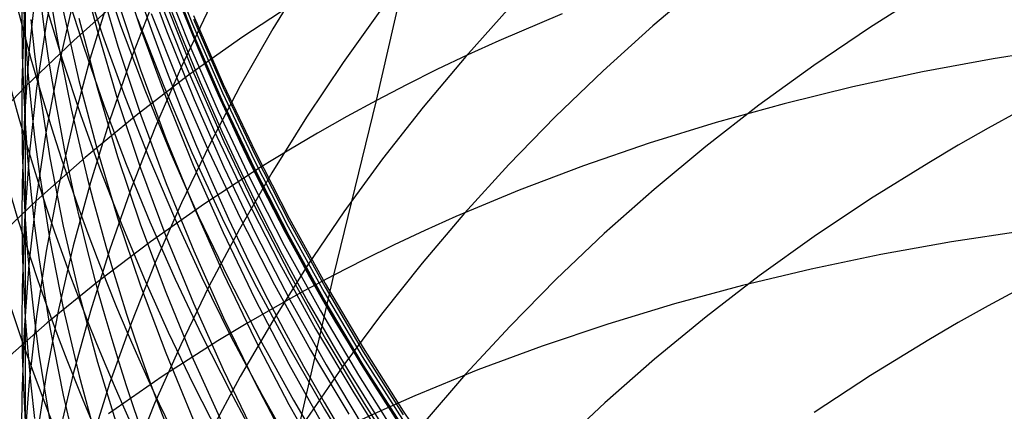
# Model space of a CAD drawing. Extents: x -383 to 1849, y -1185 to -529.
# Tile 818 of 870: x 1816.99 to 1823.47, y -936.18 to -933.6. Entities that reach past the tile are written whole.
import ezdxf

# ---------------------------------------------------------------- set-up
doc = ezdxf.new("R2010")
doc.units = 0
doc.layers.add('PREDEFINITO', color=7, linetype='CONTINUOUS')

msp = doc.modelspace()

# ---------------------------------------------------------------- linework, layer by layer
at = {"layer": 'PREDEFINITO'}
for p, q in [((1819.339480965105, -934.1351675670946, 517.3387979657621), (1819.594517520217, -933.0253044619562, 518.9232648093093)), ((1817.027132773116, -933.147631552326, 602.4001798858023), (1817.027095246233, -933.6992630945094, 604.0407216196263)), ((1817.2483717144, -933.1855346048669, 611.9626529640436), (1817.167443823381, -933.6194175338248, 611.7510638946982)), ((1817.38050467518, -933.215089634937, 593.4485381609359), (1817.500364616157, -933.6739140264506, 593.331363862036)), ((1817.50972156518, -933.2144673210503, 563.9122492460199), (1817.655519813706, -933.6419198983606, 563.9536928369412)), ((1817.635889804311, -933.2045322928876, 588.3135411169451), (1817.786914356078, -933.661761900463, 588.2263444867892)), ((1817.790808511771, -933.2212917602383, 584.943769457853), (1817.95749121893, -933.6774536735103, 584.8769496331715)), ((1817.938165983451, -933.2258785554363, 571.8437357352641), (1818.1192099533, -933.6814550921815, 571.8463927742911)), ((1817.948633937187, -933.1790614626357, 573.4257511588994), (1818.129583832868, -933.6345690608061, 573.4208779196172)), ((1817.952813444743, -933.2438814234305, 579.8607193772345), (1818.133791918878, -933.6975990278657, 579.8197690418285)), ((1818.88491651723, -933.2933301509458, 622.4287319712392), (1818.656972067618, -933.6637192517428, 622.1974098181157)), ((1817.102823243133, -933.3547589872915, 609.903287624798), (1817.054235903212, -933.7960146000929, 609.6993900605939)), ((1817.402092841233, -933.2968073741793, 562.318929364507), (1817.536490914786, -933.7053504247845, 562.3661513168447)), ((1817.502154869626, -933.3199183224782, 591.6941815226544), (1817.638184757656, -933.7777946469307, 591.5870992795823)), ((1817.920743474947, -933.2994779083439, 570.2698101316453), (1818.102221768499, -933.7555494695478, 570.2809558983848)), ((1821.497705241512, -933.358775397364, 629.3326831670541), (1821.158769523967, -933.6445478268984, 629.1264682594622)), ((1817.00590042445, -933.385015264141, 606.040431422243), (1817.004810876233, -933.6102734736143, 605.9474076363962)), ((1817.289875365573, -933.3963458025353, 560.7227022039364), (1817.413534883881, -933.7859018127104, 560.775067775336)), ((1817.891063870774, -933.4212194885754, 568.6937745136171), (1818.072169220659, -933.8763929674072, 568.7129938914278)), ((1822.972000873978, -933.4121109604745, 631.7444203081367), (1822.589715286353, -933.6529751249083, 631.5613512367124)), ((1817.015024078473, -933.4725681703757, 604.1289037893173), (1817.027095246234, -933.6992630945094, 604.0407216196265)), ((1817.671186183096, -933.4503297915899, 521.7545413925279), (1817.346904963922, -933.7402109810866, 521.9778001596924)), ((1817.583877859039, -933.4412288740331, 615.9030359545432), (1817.456342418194, -933.8585003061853, 615.6778871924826)), ((1817.635992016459, -933.479080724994, 589.951212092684), (1817.787045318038, -933.9344301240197, 589.854588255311)), ((1817.884401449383, -933.4471676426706, 617.9963310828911), (1817.726921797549, -933.8525536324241, 617.766537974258)), ((1818.827633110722, -933.4739799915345, 519.3220069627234), (1818.459958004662, -933.716289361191, 519.5307276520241)), ((1817.162010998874, -933.5049003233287, 559.1227577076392), (1817.273054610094, -933.8710404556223, 559.1789525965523)), ((1817.341344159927, -933.4926251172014, 613.8237068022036), (1817.244987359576, -933.9194972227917, 613.604683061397)), ((1817.276614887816, -933.5466002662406, 596.8590805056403), (1817.380452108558, -934.0036403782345, 596.7229604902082)), ((1817.957043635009, -933.5059577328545, 583.221975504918), (1818.138522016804, -933.9582072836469, 583.1648689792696)), ((1818.242769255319, -933.5194794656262, 620.0961120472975), (1818.056313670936, -933.9111503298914, 619.8631091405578)), ((1819.373223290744, -933.5340368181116, 624.5257836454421), (1819.119247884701, -933.8866161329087, 624.2950652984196)), ((1820.218957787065, -933.5198664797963, 626.8426299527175), (1819.926816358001, -933.8456493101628, 626.6190482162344)), ((1817.004810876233, -933.6102734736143, 605.9474076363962), (1817.008023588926, -933.8354998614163, 605.8544755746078)), ((1817.021661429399, -933.575447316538, 607.8659389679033), (1817.006532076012, -934.0221193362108, 607.6707998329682)), ((1817.064349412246, -933.6037512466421, 602.233315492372), (1817.089446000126, -933.8313712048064, 602.1501616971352)), ((1817.167443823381, -933.6194175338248, 611.7510638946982), (1817.10257759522, -934.0551258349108, 611.5388906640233)), ((1817.380386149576, -933.5943213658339, 595.0895638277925), (1817.500237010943, -934.0507428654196, 594.9634986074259)), ((1817.767506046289, -933.5996939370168, 565.5380630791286), (1817.939045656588, -934.0414574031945, 565.5726233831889)), ((1817.857578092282, -933.5641246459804, 567.1197963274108), (1818.038789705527, -934.0187723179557, 567.1471137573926)), ((1818.134673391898, -933.6009212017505, 575.0909026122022), (1818.330285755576, -934.0513054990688, 575.0846578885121)), ((1818.135036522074, -933.5774636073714, 576.6729850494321), (1818.3306423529, -934.0275173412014, 576.6559945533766)), ((1820.560902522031, -933.566330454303, 516.7738698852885), (1820.144535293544, -933.7433660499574, 516.9550834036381)), ((1817.500364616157, -933.6739140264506, 593.331363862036), (1817.635966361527, -934.1291276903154, 593.2154006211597)), ((1817.655519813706, -933.6419198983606, 563.9536928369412), (1817.814200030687, -934.0652302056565, 563.9945151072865)), ((1817.786914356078, -933.661761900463, 588.2263444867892), (1817.953074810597, -934.1144158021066, 588.1403046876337)), ((1817.95749121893, -933.6774536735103, 584.8769496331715), (1818.139018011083, -934.1285471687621, 584.8111567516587)), ((1818.1192099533, -933.6814550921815, 571.8463927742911), (1818.314774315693, -934.1314180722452, 571.849153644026)), ((1818.129583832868, -933.6345690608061, 573.4208779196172), (1818.325066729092, -934.084456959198, 573.4162785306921)), ((1818.656972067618, -933.6637192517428, 622.1974098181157), (1818.44262428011, -934.0400554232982, 621.9627150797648)), ((1821.158769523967, -933.6445478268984, 629.1264682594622), (1820.831217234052, -933.9396415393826, 628.9139857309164)), ((1822.589715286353, -933.6529751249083, 631.5613512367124), (1822.217812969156, -933.9046363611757, 631.3706476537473)), ((1817.027095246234, -933.6992630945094, 604.0407216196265), (1817.043544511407, -933.9257606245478, 603.9526960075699)), ((1817.027095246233, -933.6992630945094, 604.0407216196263), (1817.027480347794, -934.2856316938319, 605.6689819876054)), ((1817.346904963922, -933.7402109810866, 521.9778001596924), (1817.034343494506, -934.0400216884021, 522.2055986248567)), ((1817.536490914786, -933.7053504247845, 562.3661513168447), (1817.682723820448, -934.1102605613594, 562.4126907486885)), ((1818.459958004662, -933.716289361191, 519.5307276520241), (1818.103095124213, -933.970041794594, 519.7452914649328)), ((1818.133791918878, -933.6975990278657, 579.8197690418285), (1818.329301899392, -934.1457421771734, 579.7796057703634)), ((1820.144535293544, -933.7433660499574, 516.9550834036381), (1819.939710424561, -933.8366015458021, 517.0483671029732)), ((1817.054235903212, -933.7960146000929, 609.6993900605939), (1817.022206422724, -934.2382082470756, 609.4953681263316)), ((1817.413534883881, -933.7859018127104, 560.775067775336), (1817.547986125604, -934.1723310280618, 560.8267220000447)), ((1817.638184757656, -933.7777946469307, 591.5870992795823), (1817.789668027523, -934.2316298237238, 591.4812514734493)), ((1818.102221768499, -933.7555494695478, 570.2809558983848), (1818.29824218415, -934.2060244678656, 570.2920236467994)), ((1823.867088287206, -933.7871901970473, 513.9880903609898), (1823.398008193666, -933.8610058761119, 514.1129417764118)), ((1817.008023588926, -933.8354998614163, 605.8544755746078), (1817.015569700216, -934.0606380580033, 605.7616590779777)), ((1817.089446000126, -933.8313712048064, 602.1501616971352), (1817.118817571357, -934.0586254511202, 602.067219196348)), ((1817.273054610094, -933.8710404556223, 559.1789525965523), (1817.393693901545, -934.2345727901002, 559.2344413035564)), ((1817.456342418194, -933.8585003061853, 615.6778871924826), (1817.344128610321, -934.2788719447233, 615.4513739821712)), ((1817.726921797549, -933.8525536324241, 617.766537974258), (1817.584272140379, -934.2618685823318, 617.5348319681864)), ((1818.072169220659, -933.8763929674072, 568.7129938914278), (1818.267806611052, -934.3259434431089, 568.7319540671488)), ((1819.926816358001, -933.8456493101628, 626.6190482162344), (1819.647039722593, -934.1792812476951, 626.3904727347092)), ((1819.939710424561, -933.8366015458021, 517.0483671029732), (1819.73721473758, -933.9329809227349, 517.1434212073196)), ((1823.398008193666, -933.8610058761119, 514.1129417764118), (1822.933702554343, -933.947285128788, 514.2457988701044)), ((1817.043544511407, -933.9257606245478, 603.9526960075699), (1817.064345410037, -934.1520063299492, 603.8648476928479)), ((1817.244987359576, -933.9194972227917, 613.604683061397), (1817.164435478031, -934.3486557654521, 613.3847955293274)), ((1817.787045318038, -933.9344301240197, 589.854588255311), (1817.953232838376, -934.3852255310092, 589.7592163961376)), ((1818.056313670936, -933.9111503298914, 619.8631091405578), (1817.884201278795, -934.307564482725, 619.6276089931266)), ((1819.119247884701, -933.8866161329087, 624.2950652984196), (1818.878388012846, -934.2458950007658, 624.0603212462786)), ((1819.73721473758, -933.9329809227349, 517.1434212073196), (1819.537115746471, -934.0325032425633, 517.2402350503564)), ((1820.831217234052, -933.9396415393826, 628.9139857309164), (1820.515295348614, -934.243658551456, 628.6955183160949)), ((1822.217812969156, -933.9046363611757, 631.3706476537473), (1821.85654197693, -934.1667006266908, 631.1726012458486)), ((1817.380452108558, -934.0036403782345, 596.7229604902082), (1817.500325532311, -934.4575517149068, 596.5880679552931)), ((1818.103095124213, -933.970041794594, 519.7452914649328), (1817.757270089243, -934.2348337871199, 519.9654059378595)), ((1818.138522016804, -933.9582072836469, 583.1648689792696), (1818.334539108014, -934.4049144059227, 583.1087456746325)), ((1822.933702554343, -933.947285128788, 514.2457988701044), (1822.474712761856, -934.0460206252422, 514.386572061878)), ((1817.034343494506, -934.0400216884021, 522.2055986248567), (1816.733728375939, -934.3493527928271, 522.4376532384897)), ((1817.006532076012, -934.0221193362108, 607.6707998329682), (1817.005346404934, -934.245499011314, 607.5733278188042)), ((1817.015569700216, -934.0606380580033, 605.7616590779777), (1817.027480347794, -934.2856316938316, 605.6689819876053)), ((1817.10257759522, -934.0551258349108, 611.5388906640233), (1817.054020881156, -934.4922178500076, 611.326351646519)), ((1817.118817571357, -934.0586254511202, 602.067219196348), (1817.190234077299, -934.5118194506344, 601.9020451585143)), ((1817.500237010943, -934.0507428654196, 594.9634986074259), (1817.635822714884, -934.5035700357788, 594.838716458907)), ((1817.814200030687, -934.0652302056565, 563.9945151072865), (1817.985523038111, -934.4840367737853, 564.034682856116)), ((1817.939045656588, -934.0414574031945, 565.5726233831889), (1818.124296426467, -934.4781300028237, 565.6066198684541)), ((1818.038789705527, -934.0187723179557, 567.1471137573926), (1818.234517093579, -934.467816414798, 567.1739945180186)), ((1818.44262428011, -934.0400554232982, 621.9627150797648), (1818.242122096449, -934.4219206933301, 621.7249086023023)), ((1818.330285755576, -934.0513054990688, 575.0846578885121), (1818.540111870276, -934.4956453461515, 575.0787644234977)), ((1818.3306423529, -934.0275173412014, 576.6559945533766), (1818.540459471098, -934.4715411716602, 576.6395154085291)), ((1819.537115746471, -934.0325032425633, 517.2402350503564), (1819.339480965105, -934.1351675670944, 517.338797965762)), ((1822.474712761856, -934.0460206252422, 514.386572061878), (1822.021580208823, -934.1572050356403, 514.5351717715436)), ((1817.635966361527, -934.1291276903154, 593.2154006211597), (1817.787008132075, -934.5802874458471, 593.1007584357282)), ((1817.682723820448, -934.1102605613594, 562.4126907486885), (1817.84058269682, -934.5112244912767, 562.4585136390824)), ((1817.953074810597, -934.1144158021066, 588.1403046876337), (1818.134069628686, -934.5620451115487, 588.0555047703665)), ((1818.139018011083, -934.1285471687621, 584.8111567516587), (1818.335084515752, -934.574118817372, 584.7464548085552)), ((1818.314774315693, -934.1314180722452, 571.849153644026), (1818.524558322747, -934.5753102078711, 571.8520146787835)), ((1818.325066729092, -934.084456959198, 573.4162785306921), (1818.534781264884, -934.5282687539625, 573.4119563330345)), ((1819.059132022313, -935.2834497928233, 515.7869875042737), (1819.339480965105, -934.1351675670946, 517.3387979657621)), ((1819.339480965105, -934.1351675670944, 517.338797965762), (1819.144371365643, -934.2409647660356, 517.4390947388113)), ((1817.064345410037, -934.1520063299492, 603.8648476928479), (1817.089460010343, -934.3779462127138, 603.7771970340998)), ((1817.547986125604, -934.1723310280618, 560.8267220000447), (1817.693049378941, -934.5553617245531, 560.8776305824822)), ((1818.329301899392, -934.1457421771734, 579.7796057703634), (1818.539042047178, -934.5878563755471, 579.7402685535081)), ((1819.647039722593, -934.1792812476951, 626.3904727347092), (1819.379874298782, -934.5203541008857, 626.1571810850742)), ((1821.85654197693, -934.1667006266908, 631.1726012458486), (1821.506150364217, -934.438773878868, 630.9675036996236)), ((1822.021580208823, -934.1572050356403, 514.5351717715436), (1821.574846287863, -934.2808310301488, 514.6915084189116)), ((1817.005346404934, -934.245499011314, 607.5733278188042), (1817.008454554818, -934.4688326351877, 607.4759543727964)), ((1817.022206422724, -934.2382082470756, 609.4953681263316), (1817.006982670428, -934.6808934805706, 609.291431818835)), ((1817.393693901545, -934.2345727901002, 559.2344413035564), (1817.523779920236, -934.5952728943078, 559.2891917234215)), ((1817.757270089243, -934.2348337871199, 519.9654059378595), (1817.422708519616, -934.5102618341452, 520.1907786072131)), ((1817.584272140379, -934.2618685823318, 617.5348319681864), (1817.456699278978, -934.6746832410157, 617.3014578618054)), ((1817.789668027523, -934.2316298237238, 591.4812514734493), (1817.956300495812, -934.6809749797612, 591.3767400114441)), ((1818.29824218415, -934.2060244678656, 570.2920236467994), (1818.508500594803, -934.6504427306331, 570.3030015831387)), ((1818.878388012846, -934.2458950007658, 624.0603212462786), (1818.650888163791, -934.6114607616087, 623.8218206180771)), ((1819.144371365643, -934.2409647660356, 517.4390947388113), (1818.951821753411, -934.3498529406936, 517.5410919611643)), ((1820.515295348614, -934.243658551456, 628.6955183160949), (1820.211250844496, -934.5562008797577, 628.4713487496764)), ((1823.565634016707, -934.208938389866, 633.6392968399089), (1823.365863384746, -934.3180080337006, 633.5524524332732)), ((1817.027480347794, -934.2856316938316, 605.6689819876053), (1817.043775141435, -934.5104248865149, 605.5764677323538)), ((1817.027480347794, -934.2856316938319, 605.6689819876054), (1817.027675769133, -934.915136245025, 607.2816037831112)), ((1817.344128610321, -934.2788719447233, 615.4513739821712), (1817.247482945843, -934.7019101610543, 615.2237323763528)), ((1817.884201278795, -934.307564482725, 619.6276089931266), (1817.726681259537, -934.7082987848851, 619.38986431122)), ((1818.267806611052, -934.3259434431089, 568.7319540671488), (1818.477674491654, -934.7694152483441, 568.7506360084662)), ((1821.574846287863, -934.2808310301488, 514.6915084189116), (1821.135052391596, -934.4168912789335, 514.8554924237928)), ((1823.365863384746, -934.3180080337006, 633.5524524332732), (1823.168559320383, -934.4299367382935, 633.4634940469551)), ((1817.089460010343, -934.3779462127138, 603.7771970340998), (1817.118850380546, -934.6035262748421, 603.6897643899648)), ((1817.164435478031, -934.3486557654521, 613.3847955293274), (1817.099934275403, -934.779666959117, 613.1642697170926)), ((1817.953232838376, -934.3852255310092, 589.7592163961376), (1818.134253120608, -934.8310203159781, 589.665188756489)), ((1818.951821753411, -934.3498529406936, 517.5410919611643), (1818.761860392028, -934.4617820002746, 517.6447516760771)), ((1817.500325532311, -934.4575517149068, 596.5880679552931), (1817.635933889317, -934.9078964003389, 596.4545296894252)), ((1818.242122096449, -934.4219206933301, 621.7249086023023), (1818.055714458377, -934.8088970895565, 621.4842512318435)), ((1818.334539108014, -934.4049144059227, 583.1087456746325), (1818.544790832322, -934.8456247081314, 583.0536609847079)), ((1818.761860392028, -934.4617820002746, 517.6447516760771), (1818.57451554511, -934.576701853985, 517.750035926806)), ((1821.135052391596, -934.4168912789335, 514.8554924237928), (1820.702739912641, -934.5653784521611, 515.0270342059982)), ((1821.506150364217, -934.438773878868, 630.9675036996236), (1821.166886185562, -934.7204620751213, 630.7556467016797)), ((1823.168559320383, -934.4299367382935, 633.4634940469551), (1822.973752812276, -934.5446756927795, 633.372459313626)), ((1817.008454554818, -934.4688326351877, 607.4759543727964), (1817.015887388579, -934.6920638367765, 607.3787046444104)), ((1817.054020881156, -934.4922178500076, 611.326351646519), (1817.02202153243, -934.9302519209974, 611.1136652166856)), ((1817.043775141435, -934.5104248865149, 605.5764677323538), (1817.064427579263, -934.7349637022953, 605.4841380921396)), ((1817.422708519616, -934.5102618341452, 520.1907786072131), (1817.0996360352, -934.7959224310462, 520.4211170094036)), ((1817.190234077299, -934.5118194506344, 601.9020451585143), (1817.278295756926, -934.9628985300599, 601.7379475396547)), ((1817.635822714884, -934.5035700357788, 594.838716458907), (1817.786842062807, -934.9523627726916, 594.7153357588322)), ((1817.84058269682, -934.5112244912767, 562.4585136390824), (1818.009858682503, -934.9079289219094, 562.5035859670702)), ((1817.985523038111, -934.4840367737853, 564.034682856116), (1818.169249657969, -934.8979781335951, 564.0741628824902)), ((1818.124296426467, -934.4781300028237, 565.6066198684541), (1818.322984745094, -934.9092948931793, 565.6400209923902)), ((1818.234517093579, -934.467816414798, 567.1739945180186), (1818.444459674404, -934.9108007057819, 567.2004119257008)), ((1818.540111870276, -934.4956453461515, 575.0787644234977), (1818.763851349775, -934.933480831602, 575.0732269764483)), ((1818.540459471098, -934.4715411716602, 576.6395154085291), (1818.764187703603, -934.9090757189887, 576.6235632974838)), ((1819.379874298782, -934.5203541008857, 626.1571810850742), (1819.125566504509, -934.8684596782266, 625.9194508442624)), ((1817.693049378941, -934.5553617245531, 560.8776305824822), (1817.848544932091, -934.9347221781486, 560.9277592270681)), ((1817.787008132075, -934.5802874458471, 593.1007584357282), (1817.953188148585, -935.0269501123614, 592.9875473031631)), ((1818.134069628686, -934.5620451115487, 588.0555047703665), (1818.329597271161, -935.0042009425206, 587.9720277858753)), ((1818.57451554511, -934.576701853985, 517.750035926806), (1818.207788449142, -934.8153135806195, 517.965326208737)), ((1818.335084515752, -934.574118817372, 584.7464548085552), (1818.54538636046, -935.0137151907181, 584.6829077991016)), ((1818.524558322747, -934.5753102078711, 571.8520146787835), (1818.748261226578, -935.0126742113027, 571.8549722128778)), ((1818.534781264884, -934.5282687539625, 573.4119563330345), (1818.75842607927, -934.9655480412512, 573.4079146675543)), ((1818.539042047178, -934.5878563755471, 579.7402685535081), (1818.762711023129, -935.0234871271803, 579.7017963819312)), ((1820.211250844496, -934.5562008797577, 628.4713487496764), (1819.919330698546, -934.8768705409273, 628.2417597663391)), ((1820.702739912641, -934.5653784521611, 515.0270342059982), (1820.278450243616, -934.7262852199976, 515.2060441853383)), ((1822.973752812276, -934.5446756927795, 633.372459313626), (1822.591756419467, -934.7823891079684, 633.184311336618)), ((1817.118850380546, -934.6035262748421, 603.6897643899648), (1817.190306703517, -935.0533909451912, 603.5156345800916)), ((1817.523779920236, -934.5952728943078, 559.2891917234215), (1817.663163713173, -934.9529163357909, 559.3431717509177)), ((1818.650888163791, -934.6114607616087, 623.8218206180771), (1818.436992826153, -934.9829007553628, 623.5798325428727)), ((1818.508500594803, -934.6504427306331, 570.3030015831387), (1818.732692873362, -935.0883440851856, 570.3138779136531)), ((1817.006982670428, -934.6808934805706, 609.291431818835), (1817.00575040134, -934.9022809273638, 609.189561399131)), ((1817.015887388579, -934.6920638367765, 607.3787046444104), (1817.027675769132, -934.9151362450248, 607.2816037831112)), ((1817.247482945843, -934.7019101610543, 615.2237323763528), (1817.166651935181, -935.127181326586, 614.9951984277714)), ((1817.456699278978, -934.6746832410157, 617.3014578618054), (1817.344450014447, -935.0905683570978, 617.0666604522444)), ((1817.726681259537, -934.7082987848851, 619.38986431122), (1817.584002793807, -935.1129300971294, 619.1501278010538)), ((1817.956300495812, -934.6809749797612, 591.3767400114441), (1818.137777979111, -935.1253812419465, 591.2736668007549)), ((1821.166886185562, -934.7204620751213, 630.7556467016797), (1820.838997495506, -935.0113711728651, 630.537321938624)), ((1817.099934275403, -934.779666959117, 613.1642697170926), (1817.051729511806, -935.2120970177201, 612.9433311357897)), ((1817.064427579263, -934.7349637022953, 605.4841380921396), (1817.089399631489, -934.9591946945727, 605.3920144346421)), ((1818.477674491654, -934.7694152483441, 568.7506360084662), (1818.701471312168, -935.2063527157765, 568.7690206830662)), ((1820.278450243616, -934.7262852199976, 515.2060441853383), (1819.86272477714, -934.8996042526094, 515.3924327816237)), ((1822.591756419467, -934.7823891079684, 633.184311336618), (1822.220122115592, -935.0307577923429, 632.9883095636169)), ((1817.0996360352, -934.7959224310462, 520.4211170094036), (1816.788278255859, -935.0914120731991, 520.6561286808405)), ((1818.207788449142, -934.8153135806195, 517.965326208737), (1817.851866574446, -935.065287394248, 518.1866591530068)), ((1818.055714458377, -934.8088970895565, 621.4842512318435), (1817.883650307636, -935.2005666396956, 621.2410038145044)), ((1818.134253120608, -934.8310203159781, 589.665188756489), (1818.329804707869, -935.2713678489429, 589.5725975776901)), ((1818.544790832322, -934.8456247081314, 583.0536609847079), (1818.768973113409, -935.279883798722, 582.9996703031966)), ((1817.00575040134, -934.9022809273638, 609.189561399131), (1817.008812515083, -935.1236238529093, 609.0877911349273)), ((1817.027675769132, -934.9151362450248, 607.2816037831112), (1817.043839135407, -935.1379941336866, 607.1846764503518)), ((1817.027675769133, -934.915136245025, 607.2816037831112), (1817.027846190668, -936.2455898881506, 610.4769051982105)), ((1817.635933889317, -934.9078964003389, 596.4545296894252), (1817.786975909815, -935.3542365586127, 596.3224724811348)), ((1818.009858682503, -934.9079289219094, 562.5035859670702), (1818.1903429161, -935.30006056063, 562.5478737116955)), ((1818.169249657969, -934.8979781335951, 564.0741628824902), (1818.365140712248, -935.306692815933, 564.1129219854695)), ((1818.322984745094, -934.9092948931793, 565.6400209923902), (1818.534837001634, -935.3345352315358, 565.6727952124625)), ((1818.444459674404, -934.9108007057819, 567.2004119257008), (1818.668316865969, -935.347268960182, 567.2263392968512)), ((1818.764187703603, -934.9090757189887, 576.6235632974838), (1819.001526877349, -935.3396616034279, 576.6081539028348)), ((1819.125566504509, -934.8684596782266, 625.9194508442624), (1818.884362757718, -935.2231897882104, 625.6775595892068)), ((1819.919330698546, -934.8768705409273, 628.2417597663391), (1819.639781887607, -935.205269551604, 628.0070341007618)), ((1819.86272477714, -934.8996042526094, 515.3924327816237), (1819.658242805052, -934.9909160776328, 515.4883660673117)), ((1817.02202153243, -934.9302519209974, 611.1136652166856), (1817.006827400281, -935.3687863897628, 610.901049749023)), ((1817.089399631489, -934.9591946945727, 605.3920144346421), (1817.118653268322, -935.1830644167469, 605.3001181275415)), ((1817.278295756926, -934.9628985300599, 601.7379475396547), (1817.382699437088, -935.4114279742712, 601.5750805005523)), ((1817.663163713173, -934.9529163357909, 559.3431717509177), (1817.811696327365, -935.3072786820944, 559.3963492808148)), ((1817.786842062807, -934.9523627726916, 594.7153357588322), (1817.952993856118, -935.3966809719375, 594.5934748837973)), ((1817.848544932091, -934.9347221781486, 560.9277592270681), (1818.014293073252, -935.3101406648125, 560.9770736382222)), ((1818.75842607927, -934.9655480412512, 573.4079146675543), (1818.995699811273, -935.3958384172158, 573.4041568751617)), ((1818.763851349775, -934.933480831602, 575.0732269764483), (1819.001203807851, -935.3643520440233, 575.0680503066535)), ((1817.953188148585, -935.0269501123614, 592.9875473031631), (1818.134204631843, -935.4686725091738, 592.8758772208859)), ((1818.436992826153, -934.9829007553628, 623.5798325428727), (1818.236946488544, -935.359802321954, 623.3346261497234)), ((1818.329597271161, -935.0042009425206, 587.9720277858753), (1818.539356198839, -935.4404344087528, 587.8899567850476)), ((1818.54538636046, -935.0137151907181, 584.6829077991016), (1818.769619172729, -935.4468828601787, 584.6205797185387)), ((1818.748261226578, -935.0126742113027, 571.8549722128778), (1818.985582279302, -935.4430527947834, 571.8580225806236)), ((1818.762711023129, -935.0234871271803, 579.7017963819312), (1819.000007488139, -935.4521799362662, 579.6642282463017)), ((1819.658242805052, -934.9909160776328, 515.4883660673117), (1819.456104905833, -935.0853282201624, 515.5861104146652)), ((1820.838997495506, -935.0113711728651, 630.537321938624), (1820.522732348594, -935.3111071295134, 630.312821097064)), ((1822.220122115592, -935.0307577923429, 632.9883095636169), (1821.859097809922, -935.2893912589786, 632.7847550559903)), ((1823.59177015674, -934.9945283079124, 512.4024811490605), (1823.123054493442, -935.0655697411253, 512.5305831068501)), ((1817.190306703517, -935.0533909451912, 603.5156345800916), (1817.278410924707, -935.5011683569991, 603.3426211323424)), ((1817.344450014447, -935.0905683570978, 617.0666604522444), (1817.247771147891, -935.5090946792, 616.8306845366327)), ((1817.851866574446, -935.065287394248, 518.1866591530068), (1817.506976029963, -935.3262225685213, 518.4137311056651)), ((1818.732692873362, -935.0883440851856, 570.3138779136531), (1818.97051489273, -935.5192683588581, 570.3246408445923)), ((1819.456104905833, -935.0853282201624, 515.5861104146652), (1819.256378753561, -935.182839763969, 515.6856546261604)), ((1823.123054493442, -935.0655697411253, 512.5305831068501), (1822.659143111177, -935.1489397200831, 512.6669241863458)), ((1817.008812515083, -935.1236238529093, 609.0877911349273), (1817.016199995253, -935.3448664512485, 608.9861472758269)), ((1817.043839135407, -935.1379941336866, 607.1846764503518), (1817.064351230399, -935.3605843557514, 607.0879453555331)), ((1817.166651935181, -935.127181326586, 614.9951984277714), (1817.101882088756, -935.5542518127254, 614.7660081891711)), ((1817.584002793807, -935.1129300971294, 619.1501278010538), (1817.456415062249, -935.5210352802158, 618.9086521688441)), ((1818.137777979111, -935.1253812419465, 591.2736668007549), (1818.333796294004, -935.5643997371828, 591.1721337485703)), ((1822.659143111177, -935.1489397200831, 512.6669241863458), (1822.200578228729, -935.2446363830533, 512.8114151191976)), ((1817.051729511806, -935.2120970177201, 612.9433311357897), (1817.020066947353, -935.6455121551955, 612.7222052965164)), ((1817.118653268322, -935.1830644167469, 605.3001181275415), (1817.189853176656, -935.6295062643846, 605.1170930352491)), ((1817.883650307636, -935.2005666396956, 621.2410038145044), (1817.726178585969, -935.5965113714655, 620.9954271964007)), ((1818.884362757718, -935.2231897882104, 625.6775595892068), (1818.656509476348, -935.5841362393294, 625.4317848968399)), ((1818.701471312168, -935.2063527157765, 568.7690206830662), (1818.938895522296, -935.6363001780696, 568.7870890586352)), ((1819.256378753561, -935.182839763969, 515.6856546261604), (1819.059132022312, -935.2834497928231, 515.7869875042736)), ((1819.639781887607, -935.205269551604, 628.0070341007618), (1819.372851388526, -935.540999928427, 627.7674544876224)), ((1818.1903429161, -935.30006056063, 562.5478737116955), (1818.381826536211, -935.6873061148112, 562.5913428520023)), ((1818.329804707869, -935.2713678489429, 589.5725975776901), (1818.539586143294, -935.7058214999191, 589.481535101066)), ((1818.768973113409, -935.279883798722, 582.9996703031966), (1819.006781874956, -935.7072372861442, 582.9468290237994)), ((1818.789599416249, -936.4537469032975, 514.2500251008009), (1819.059132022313, -935.2834497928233, 515.7869875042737)), ((1819.059132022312, -935.2834497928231, 515.7869875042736), (1818.864425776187, -935.3871493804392, 515.8900932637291)), ((1821.859097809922, -935.2893912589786, 632.7847550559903), (1821.50893141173, -935.5578990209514, 632.5739488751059)), ((1822.200578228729, -935.2446363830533, 512.8114151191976), (1821.747902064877, -935.3526578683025, 512.9639666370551)), ((1817.006827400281, -935.3687863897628, 610.901049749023), (1817.005609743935, -935.5881032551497, 610.794836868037)), ((1817.016199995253, -935.3448664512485, 608.9861472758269), (1817.027943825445, -935.5659529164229, 608.8846560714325)), ((1817.064351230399, -935.3605843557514, 607.0879453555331), (1817.089174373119, -935.5828544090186, 606.9914327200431)), ((1817.506976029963, -935.3262225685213, 518.4137311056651), (1817.173342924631, -935.5977183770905, 518.6462384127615)), ((1817.786975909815, -935.3542365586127, 596.3224724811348), (1817.953150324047, -935.7961343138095, 596.1920231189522)), ((1817.811696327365, -935.3072786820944, 559.3963492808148), (1817.969228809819, -935.6581355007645, 559.4486922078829)), ((1818.014293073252, -935.3101406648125, 560.9770736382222), (1818.190114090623, -935.6813454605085, 561.0255395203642)), ((1818.236946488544, -935.359802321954, 623.3346261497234), (1818.050993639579, -935.7417528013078, 623.0864705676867)), ((1818.365140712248, -935.306692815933, 564.1129219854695), (1818.57295702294, -935.7098193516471, 564.150926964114)), ((1818.534837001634, -935.3345352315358, 565.6727952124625), (1818.759579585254, -935.753434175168, 565.7049109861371)), ((1818.668316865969, -935.347268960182, 567.2263392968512), (1818.905788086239, -935.7767649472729, 567.2517499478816)), ((1819.001203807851, -935.3643520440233, 575.0680503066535), (1819.25186885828, -935.7877990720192, 575.0632391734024)), ((1819.001526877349, -935.3396616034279, 576.6081539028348), (1819.252176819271, -935.7628394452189, 576.5933029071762)), ((1820.522732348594, -935.3111071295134, 630.312821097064), (1820.218338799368, -935.6192759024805, 630.0824358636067)), ((1821.747902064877, -935.3526578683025, 512.9639666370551), (1821.301656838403, -935.4730023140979, 513.1244894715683)), ((1817.382699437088, -935.4114279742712, 601.5750805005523), (1817.503141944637, -935.8569730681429, 601.4135982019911)), ((1817.952993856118, -935.3966809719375, 594.5934748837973), (1818.133976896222, -935.8360845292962, 594.4732522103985)), ((1818.864425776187, -935.3871493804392, 515.8900932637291), (1818.672294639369, -935.4938975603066, 515.994937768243)), ((1818.995699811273, -935.3958384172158, 573.4041568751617), (1819.24630109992, -935.8186834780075, 573.4006862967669)), ((1823.56580556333, -935.3792273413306, 635.2527442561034), (1823.365914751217, -935.4865356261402, 635.1638068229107)), ((1818.134204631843, -935.4686725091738, 592.8758772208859), (1818.329755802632, -935.9050114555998, 592.7658581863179)), ((1818.672294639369, -935.4938975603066, 515.994937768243), (1818.482766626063, -935.6036453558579, 516.1014822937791)), ((1818.539356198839, -935.4404344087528, 587.8899567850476), (1818.763044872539, -935.8702966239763, 587.8093748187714)), ((1818.769619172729, -935.4468828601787, 584.6205797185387), (1819.007478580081, -935.8731683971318, 584.5595345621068)), ((1818.985582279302, -935.4430527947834, 571.8580225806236), (1819.236220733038, -935.8659886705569, 571.861162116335)), ((1819.000007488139, -935.4521799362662, 579.6642282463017), (1819.250630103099, -935.8734803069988, 579.6276031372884)), ((1821.301656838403, -935.4730023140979, 513.1244894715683), (1820.862384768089, -935.6056678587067, 513.2928943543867)), ((1823.365914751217, -935.4865356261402, 635.1638068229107), (1823.168497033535, -935.5966635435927, 635.0726970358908)), ((1817.101882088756, -935.5542518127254, 614.7660081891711), (1817.053419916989, -935.9826879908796, 614.5363977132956)), ((1817.247771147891, -935.5090946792, 616.8306845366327), (1817.166909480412, -935.9298329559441, 616.5937749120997)), ((1817.278410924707, -935.5011683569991, 603.3426211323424), (1817.382859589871, -935.9464265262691, 603.1708869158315)), ((1817.456415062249, -935.5210352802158, 618.9086521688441), (1817.344167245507, -935.9321911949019, 618.6656901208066)), ((1818.333796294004, -935.5643997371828, 591.1721337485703), (1818.544051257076, -935.9975815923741, 591.072242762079)), ((1818.97051489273, -935.5192683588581, 570.3246408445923), (1819.22166252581, -935.9427553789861, 570.3352785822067)), ((1819.372851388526, -935.540999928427, 627.7674544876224), (1819.118786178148, -935.883663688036, 627.5233036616)), ((1821.50893141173, -935.5578990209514, 632.5739488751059), (1821.169870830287, -935.8358905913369, 632.3561920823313)), ((1817.173342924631, -935.5977183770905, 518.6462384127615), (1816.851193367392, -935.8793740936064, 518.8838774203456)), ((1817.005609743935, -935.5881032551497, 610.794836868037), (1817.008686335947, -935.8073795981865, 610.6887236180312)), ((1817.027943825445, -935.5659529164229, 608.8846560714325), (1817.044063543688, -935.7868280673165, 608.7833432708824)), ((1817.089174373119, -935.5828544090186, 606.9914327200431), (1817.118270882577, -935.8047517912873, 606.8951607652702)), ((1817.726178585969, -935.5965113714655, 620.9954271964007), (1817.583548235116, -935.9963133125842, 620.7477822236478)), ((1818.482766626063, -935.6036453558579, 516.1014822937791), (1818.295869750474, -935.7163437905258, 516.2096881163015)), ((1818.656509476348, -935.5841362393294, 625.4317848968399), (1818.442253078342, -935.9508908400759, 625.1824043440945)), ((1820.218338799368, -935.6192759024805, 630.0824358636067), (1819.926064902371, -935.9354834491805, 629.8464579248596)), ((1820.862384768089, -935.6056678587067, 513.2928943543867), (1820.430628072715, -935.7506526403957, 513.4690920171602)), ((1823.168497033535, -935.5966635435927, 635.0726970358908), (1822.973583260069, -935.7095629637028, 634.9794535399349)), ((1817.020066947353, -935.6455121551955, 612.7222052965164), (1817.005192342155, -936.0794785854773, 612.5011177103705)), ((1817.189853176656, -935.6295062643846, 605.1170930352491), (1817.277723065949, -936.0738616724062, 604.9352337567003)), ((1817.969228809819, -935.6581355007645, 559.4486922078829), (1818.135612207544, -936.005262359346, 559.5001684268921)), ((1818.190114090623, -935.6813454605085, 561.0255395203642), (1818.375828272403, -936.0480648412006, 561.0731225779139)), ((1818.381826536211, -935.6873061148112, 562.5913428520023), (1818.584100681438, -936.0693522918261, 562.6339593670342)), ((1818.938895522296, -935.6363001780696, 568.7870890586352), (1819.18964557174, -936.0588019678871, 568.8048221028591)), ((1818.050993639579, -935.7417528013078, 623.0864705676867), (1817.879378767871, -936.1283395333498, 622.8356349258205)), ((1818.295869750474, -935.7163437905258, 516.2096881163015), (1817.930081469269, -935.9503966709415, 516.4309287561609)), ((1818.539586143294, -935.7058214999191, 589.481535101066), (1818.76329597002, -936.1339346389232, 589.3920935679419)), ((1818.57295702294, -935.7098193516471, 564.150926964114), (1818.792459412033, -936.1069962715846, 564.188144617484)), ((1818.759579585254, -935.753434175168, 565.7049109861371), (1818.996938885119, -936.1655748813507, 565.7363367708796)), ((1819.006781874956, -935.7072372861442, 582.9468290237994), (1819.257913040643, -936.1272307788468, 582.8951925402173)), ((1820.430628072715, -935.7506526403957, 513.4690920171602), (1820.006928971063, -935.9079547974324, 513.6529931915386)), ((1822.973583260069, -935.7095629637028, 634.9794535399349), (1822.591390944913, -935.943483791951, 634.7867200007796)), ((1817.008686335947, -935.8073795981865, 610.6887236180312), (1817.016088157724, -936.0265602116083, 610.5827372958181)), ((1817.044063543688, -935.7868280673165, 608.7833432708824), (1817.064532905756, -936.0074392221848, 608.6822326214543)), ((1817.118270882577, -935.8047517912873, 606.8951607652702), (1817.189133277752, -936.2472185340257, 606.7034277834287)), ((1817.953150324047, -935.7961343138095, 596.1920231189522), (1818.134155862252, -936.2331517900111, 596.0633083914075)), ((1818.905788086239, -935.7767649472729, 567.2517499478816), (1819.15657275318, -936.1988324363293, 567.2766171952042)), ((1819.24630109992, -935.8186834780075, 573.4006862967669), (1819.509928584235, -936.2336268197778, 573.3975062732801)), ((1819.25186885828, -935.7877990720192, 575.0632391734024), (1819.515546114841, -936.2033620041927, 575.0587983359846)), ((1819.252176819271, -935.7628394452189, 576.5933029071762), (1819.515837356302, -936.1781498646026, 576.579025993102)), ((1817.503141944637, -935.8569730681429, 601.4135982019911), (1817.639320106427, -936.2990990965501, 601.2536548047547)), ((1818.133976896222, -935.8360845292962, 594.4732522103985), (1818.329489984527, -936.2701333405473, 594.3547861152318)), ((1818.763044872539, -935.8702966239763, 587.8093748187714), (1819.000361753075, -936.2933387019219, 587.7303649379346)), ((1819.118786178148, -935.883663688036, 627.5233036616), (1818.877833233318, -936.23286284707, 627.2748643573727)), ((1819.007478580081, -935.8731683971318, 584.5595345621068), (1819.25866021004, -936.2921183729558, 584.499836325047)), ((1819.236220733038, -935.8659886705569, 571.861162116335), (1819.499875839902, -936.2810245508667, 571.8643871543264)), ((1819.250630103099, -935.8734803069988, 579.6276031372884), (1819.514277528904, -936.2869337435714, 579.5919600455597)), ((1821.169870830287, -935.8358905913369, 632.3561920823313), (1820.842163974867, -936.1229754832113, 632.131785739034)), ((1817.166909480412, -935.9298329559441, 616.5937749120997), (1817.102111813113, -936.3523539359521, 616.3561763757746)), ((1817.344167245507, -935.9321911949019, 618.6656901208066), (1817.247508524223, -936.3459747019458, 618.4214943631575)), ((1817.382859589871, -935.9464265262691, 603.1708869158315), (1817.503349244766, -936.3887334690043, 603.0005947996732)), ((1817.930081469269, -935.9503966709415, 516.4309287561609), (1817.575153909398, -936.1956643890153, 516.6583498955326)), ((1818.442253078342, -935.9508908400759, 625.1824043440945), (1818.241839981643, -936.3230453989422, 624.9296955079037)), ((1818.329755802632, -935.9050114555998, 592.7658581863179), (1818.539539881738, -936.335523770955, 592.6576001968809)), ((1819.22166252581, -935.9427553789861, 570.3352785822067), (1819.485831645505, -936.3583449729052, 570.3457793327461)), ((1820.006928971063, -935.9079547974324, 513.6529931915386), (1819.591829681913, -936.0775724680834, 513.8445086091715)), ((1819.926064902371, -935.9354834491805, 629.8464579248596), (1819.646158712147, -936.2593357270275, 629.6051789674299)), ((1822.591390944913, -935.943483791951, 634.7867200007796), (1822.219584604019, -936.187913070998, 634.5859153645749)), ((1817.053419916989, -935.9826879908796, 614.5363977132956), (1817.021511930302, -936.4120562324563, 614.3066030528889)), ((1817.064532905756, -936.0074392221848, 608.6822326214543), (1817.089314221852, -936.2277343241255, 608.5813473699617)), ((1817.583548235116, -935.9963133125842, 620.7477822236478), (1817.456008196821, -936.3995544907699, 620.4983297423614)), ((1818.135612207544, -936.005262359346, 559.5001684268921), (1818.310697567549, -936.3484348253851, 559.5507458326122)), ((1818.544051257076, -935.9975815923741, 591.072242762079), (1818.768238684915, -936.4244779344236, 590.9740957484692)), ((1817.005192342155, -936.0794785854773, 612.5011177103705), (1817.004127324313, -936.296532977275, 612.3906587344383)), ((1817.016088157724, -936.0265602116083, 610.5827372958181), (1817.027846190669, -936.2455898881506, 610.4769051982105)), ((1817.277723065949, -936.0738616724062, 604.9352337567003), (1817.381958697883, -936.5157030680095, 604.7547112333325)), ((1818.375828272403, -936.0480648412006, 561.0731225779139), (1818.571255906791, -936.4100270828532, 561.119788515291)), ((1818.584100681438, -936.0693522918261, 562.6339593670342), (1818.796956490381, -936.4458857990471, 562.675689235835)), ((1819.18964557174, -936.0588019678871, 568.8048221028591), (1819.453419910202, -936.4734024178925, 568.8222007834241)), ((1819.591829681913, -936.0775724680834, 513.8445086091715), (1819.387674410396, -936.166999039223, 513.9430937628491)), ((1817.879378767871, -936.1283395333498, 622.8356349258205), (1817.722346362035, -936.5191498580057, 622.5823883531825)), ((1818.76329597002, -936.1339346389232, 589.3920935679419), (1819.000632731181, -936.5552606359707, 589.3043652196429)), ((1818.792459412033, -936.1069962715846, 564.188144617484), (1819.023408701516, -936.4978621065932, 564.2245417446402)), ((1819.257913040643, -936.1272307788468, 582.8951925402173), (1819.522062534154, -936.5394098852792, 582.8448162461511)), ((1820.842163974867, -936.1229754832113, 632.131785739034), (1820.526058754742, -936.41876320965, 631.9010309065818)), ((1818.996938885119, -936.1655748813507, 565.7363367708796), (1819.246641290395, -936.5705405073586, 565.7670410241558)), ((1819.387674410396, -936.166999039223, 513.9430937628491), (1819.185872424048, -936.2595037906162, 514.0435490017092)), ((1819.515837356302, -936.1781498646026, 576.579025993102), (1819.792208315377, -936.5851334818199, 576.5653388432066))]:
    msp.add_line(p, q, dxfattribs=at)
at = {"layer": 'PREDEFINITO', "extrusion": (-0.01680346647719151, -0.114563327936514, 0.9932738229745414)}
msp.add_arc((1947.266360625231, -580.7659228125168, 654.0302628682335), 14.9416585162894, 95.84327124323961, 275.2787165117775, dxfattribs=at)
at = {"layer": 'PREDEFINITO', "extrusion": (0.01527697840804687, 0.101694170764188, 0.9946984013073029)}
msp.add_arc((-1949.427669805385, 700.9212284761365, 493.7866391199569), 14.99696096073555, 132.0550495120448, 314.6365593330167, dxfattribs=at)
at = {"layer": 'PREDEFINITO', "extrusion": (-0.01682422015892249, -0.171810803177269, 0.9849862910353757)}
msp.add_arc((1913.771170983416, -633.2235835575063, 707.5748562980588), 14.96078830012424, 82.65114577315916, 280.0999895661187, dxfattribs=at)
at = {"layer": 'PREDEFINITO', "extrusion": (-0.0169148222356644, -0.07459487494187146, 0.9970704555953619)}
msp.add_arc((1991.818707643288, -454.2157462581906, 615.4053433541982), 14.93819540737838, 107.3243062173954, 274.6342481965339, dxfattribs=at)
at = {"layer": 'PREDEFINITO', "extrusion": (-0.01683288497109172, -0.3075132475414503, 0.9513949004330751)}
msp.add_arc((1880.171093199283, -604.8759386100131, 826.0284236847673), 14.97897654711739, 55.8389829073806, 295.2730315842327, dxfattribs=at)
at = {"layer": 'PREDEFINITO', "extrusion": (-0.01680727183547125, -0.3261209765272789, 0.9451786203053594)}
msp.add_arc((1877.534512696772, -594.1837602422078, 841.425734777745), 14.97443206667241, 51.68409155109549, 297.6498818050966, dxfattribs=at)
at = {"layer": 'PREDEFINITO', "extrusion": (0.03370463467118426, 0.1796916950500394, 0.9831454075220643)}
msp.add_arc((-1971.445822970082, 668.4891134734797, 441.5997810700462), 14.85648793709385, 330.6299803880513, 58.37375432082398, dxfattribs=at)
at = {"layer": 'PREDEFINITO', "extrusion": (0.03840575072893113, 0.1989779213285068, 0.9792511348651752)}
msp.add_arc((-1974.365504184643, 667.1937490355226, 428.357999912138), 14.78601798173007, 335.2946483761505, 55.29157586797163, dxfattribs=at)
at = {"layer": 'PREDEFINITO', "extrusion": (0.04277473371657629, 0.2181467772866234, 0.9749781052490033)}
msp.add_arc((-1975.931178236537, 670.0394165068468, 414.4094220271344), 14.70156824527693, 339.907095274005, 52.17370790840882, dxfattribs=at)
at = {"layer": 'PREDEFINITO', "extrusion": (0.04734977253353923, 0.2372233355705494, 0.9703005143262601)}
msp.add_arc((-1977.710806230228, 671.8327658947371, 400.695915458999), 14.60553444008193, 344.5124611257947, 49.01345259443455, dxfattribs=at)
at = {"layer": 'PREDEFINITO', "extrusion": (0.05205335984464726, 0.2562620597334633, 0.9652047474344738)}
msp.add_arc((-1979.463112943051, 673.4308243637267, 387.0195371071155), 14.49603111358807, 349.0891409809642, 45.76957883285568, dxfattribs=at)
at = {"layer": 'PREDEFINITO', "extrusion": (0.05652008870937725, 0.2751299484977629, 0.9597442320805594)}
msp.add_arc((-1980.547230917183, 676.9598787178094, 372.8693866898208), 14.38146304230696, 353.7140084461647, 42.48812222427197, dxfattribs=at)
at = {"layer": 'PREDEFINITO', "extrusion": (0.06081430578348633, 0.2938235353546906, 0.9539231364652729)}
msp.add_arc((-1981.164860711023, 681.5562206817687, 358.3687950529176), 14.21235711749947, 359.9840189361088, 36.6869872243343, dxfattribs=at)

doc.saveas('drawing.dxf')
